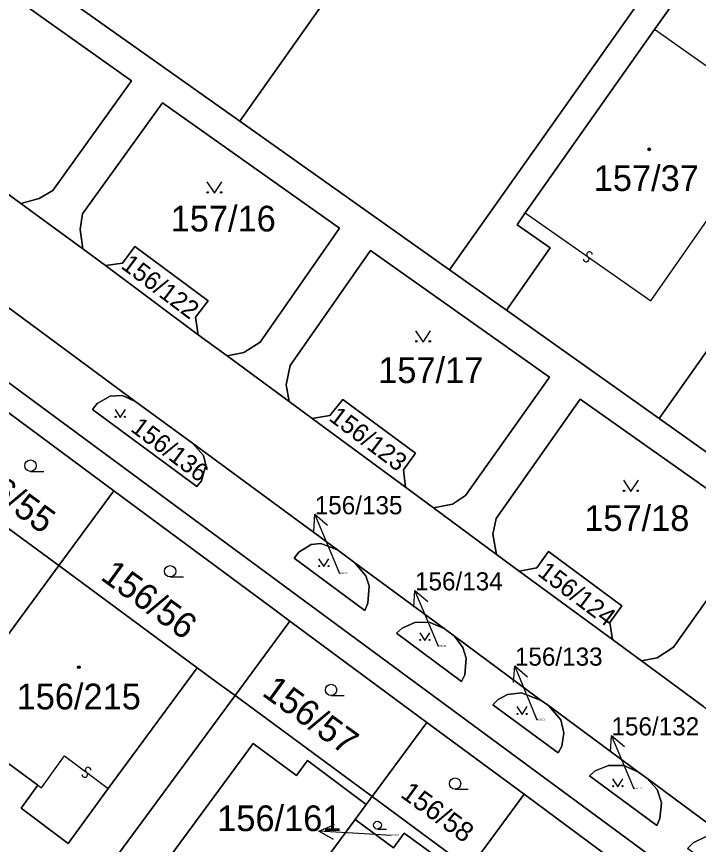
# Model space of a CAD drawing. Extents: x -598233 to -596890, y -1157848 to -1156431.
# Drawn here: x -597573.5 to -597528.4, y -1156804.9 to -1156750.1 of the extents above; entities that cross this region are included whole.
import ezdxf

# ---------------------------------------------------------------- set-up
doc = ezdxf.new("R2010")
doc.units = 0
for name, color, linetype in [('Level 1', 7, 'Continuous'), ('Level 13', 7, 'Continuous'), ('Level 3', 7, 'Continuous'), ('Level 4', 7, 'Continuous'), ('Level 5', 7, 'Continuous'), ('Level 57', 7, 'Continuous'), ('Level 60', 7, 'Continuous')]:
    doc.layers.add(name, color=color, linetype=linetype)

msp = doc.modelspace()

# ---------------------------------------------------------------- linework, layer by layer
at = {"layer": 'Level 1'}
for points in [[(-597675.04, -1156699.81), (-597644.05, -1156722.64), (-597605.82, -1156750.84), (-597563.45, -1156782.09), (-597513.3, -1156819.05)], [(-597558.7, -1156757.03), (-597532.68, -1156720.23)], [(-597599.77, -1156742.9), (-597600.57, -1156740.96), (-597600.8, -1156739.46), (-597600.56, -1156738.28), (-597599.95, -1156736.89), (-597596.72, -1156732.45), (-597565.86, -1156754.35), (-597571.07, -1156761.61), (-597571.96, -1156762.13), (-597573.18, -1156762.47)], [(-597544.83, -1156766.86), (-597524.46, -1156738.05)], [(-597531.26, -1156750.96), (-597529.36, -1156748.26), (-597523.37, -1156752.49), (-597516.31, -1156742.66), (-597522.2, -1156738.47), (-597522.83, -1156739.29), (-597524.46, -1156738.05)], [(-597530.97, -1156776.69), (-597506.5, -1156742.09)], [(-597572.57, -1156747.2), (-597558.7, -1156757.03)], [(-597539.83, -1156763.09), (-597531.26, -1156750.96)], [(-597569.08, -1156765.47), (-597569.25, -1156764.19), (-597569.09, -1156763.15), (-597563.81, -1156755.81), (-597552.1, -1156764.11), (-597557.34, -1156771.63), (-597558.44, -1156772.33), (-597559.53, -1156772.55)], [(-597558.7, -1156757.03), (-597544.83, -1156766.86)], [(-597573.18, -1156762.47), (-597578.19, -1156758.79)], [(-597569.08, -1156765.47), (-597573.18, -1156762.47)], [(-597541.06, -1156769.53), (-597538.16, -1156765.41), (-597540.36, -1156763.88), (-597539.83, -1156763.09)], [(-597565.57, -1156775.58), (-597579.99, -1156764.93)], [(-597567.57, -1156766.58), (-597569.08, -1156765.47)], [(-597567.57, -1156766.58), (-597566.45, -1156766.41), (-597565.64, -1156765.32), (-597560.79, -1156768.9), (-597561.62, -1156769.98), (-597561.44, -1156771.15)], [(-597555.44, -1156775.56), (-597555.62, -1156774.46), (-597555.36, -1156773.18), (-597550.05, -1156765.57), (-597538.21, -1156773.96), (-597543.77, -1156781.78), (-597544.64, -1156782.36), (-597545.89, -1156782.59)], [(-597561.44, -1156771.15), (-597567.57, -1156766.58)], [(-597544.83, -1156766.86), (-597541.06, -1156769.53)], [(-597541.06, -1156769.53), (-597530.97, -1156776.69)], [(-597559.53, -1156772.55), (-597561.44, -1156771.15)], [(-597555.44, -1156775.56), (-597559.53, -1156772.55)], [(-597576.1, -1156774.75), (-597567.03, -1156781.47)], [(-597561.83, -1156778.32), (-597561.09, -1156779.14), (-597560.95, -1156779.78), (-597561.22, -1156780.8), (-597561.54, -1156781.18), (-597568.44, -1156776.09), (-597568.12, -1156775.7), (-597567.26, -1156775.2), (-597566.45, -1156775.17), (-597565.57, -1156775.58)], [(-597553.92, -1156776.68), (-597552.75, -1156776.48), (-597551.89, -1156775.43), (-597547.07, -1156778.98), (-597547.88, -1156780.09), (-597547.74, -1156781.23)], [(-597541.72, -1156785.67), (-597541.96, -1156784.33), (-597541.75, -1156783.29), (-597536.19, -1156775.41), (-597524.33, -1156783.78), (-597530.02, -1156791.8), (-597531.1, -1156792.51), (-597532.13, -1156792.71)], [(-597565.57, -1156775.58), (-597561.83, -1156778.32)], [(-597553.92, -1156776.68), (-597555.44, -1156775.56)], [(-597547.74, -1156781.23), (-597553.92, -1156776.68)], [(-597527.52, -1156779.13), (-597530.97, -1156776.69)], [(-597552.24, -1156785.38), (-597561.83, -1156778.32)], [(-597570.67, -1156786.41), (-597567.03, -1156781.47)], [(-597567.03, -1156781.47), (-597556.63, -1156789.16), (-597555.38, -1156790.08)], [(-597545.89, -1156782.59), (-597547.74, -1156781.23)], [(-597576.99, -1156781.77), (-597570.67, -1156786.41)], [(-597541.72, -1156785.67), (-597545.89, -1156782.59)], [(-597551.08, -1156786.24), (-597550.36, -1156787.08), (-597550.13, -1156787.76), (-597550.22, -1156788.9), (-597550.42, -1156789.38), (-597555.1, -1156785.93), (-597554.79, -1156785.53), (-597553.97, -1156785.02), (-597553.33, -1156784.95), (-597552.24, -1156785.38)], [(-597552.24, -1156785.38), (-597551.08, -1156786.24)], [(-597540.23, -1156786.77), (-597541.72, -1156785.67)], [(-597540.23, -1156786.77), (-597539.06, -1156786.57), (-597538.28, -1156785.49), (-597533.43, -1156789.07), (-597534.23, -1156790.17), (-597534.05, -1156791.3)], [(-597578.1, -1156796.49), (-597570.67, -1156786.41)], [(-597561.51, -1156793.17), (-597570.67, -1156786.41)], [(-597545.18, -1156790.57), (-597551.08, -1156786.24)], [(-597534.05, -1156791.3), (-597540.23, -1156786.77)], [(-597559.01, -1156795.01), (-597555.38, -1156790.08)], [(-597555.38, -1156790.08), (-597546.33, -1156796.78)], [(-597544.5, -1156791.07), (-597543.94, -1156791.82), (-597543.73, -1156792.53), (-597543.81, -1156793.63), (-597544.03, -1156794.08), (-597548.34, -1156790.89), (-597547.95, -1156790.55), (-597547.13, -1156790.17), (-597546.18, -1156790.15), (-597545.18, -1156790.57)], [(-597545.18, -1156790.57), (-597544.5, -1156791.07)], [(-597538.77, -1156795.33), (-597544.5, -1156791.07)], [(-597532.13, -1156792.71), (-597534.05, -1156791.3)], [(-597528.04, -1156795.72), (-597532.13, -1156792.71)], [(-597567.4, -1156801.15), (-597561.51, -1156793.17)], [(-597559.01, -1156795.01), (-597560.26, -1156794.09), (-597561.51, -1156793.17)], [(-597576.54, -1156818.78), (-597559.01, -1156795.01)], [(-597559.01, -1156795.01), (-597549.95, -1156801.69)], [(-597538.28, -1156795.67), (-597537.47, -1156796.6), (-597537.26, -1156797.48), (-597537.4, -1156798.36), (-597537.65, -1156798.79), (-597541.97, -1156795.61), (-597541.61, -1156795.27), (-597540.99, -1156794.94), (-597540.06, -1156794.82), (-597538.77, -1156795.33)], [(-597538.77, -1156795.33), (-597538.28, -1156795.67)], [(-597532.34, -1156800.07), (-597538.28, -1156795.67)], [(-597578.1, -1156796.49), (-597572.05, -1156800.94)], [(-597549.95, -1156801.69), (-597546.33, -1156796.78)], [(-597546.33, -1156796.78), (-597539.9, -1156801.53)], [(-597550.33, -1156802.21), (-597554.22, -1156799.31), (-597554.95, -1156800.29), (-597557.81, -1156798.17), (-597565.56, -1156808.69), (-597565.02, -1156809.09), (-597564.24, -1156808.02), (-597561.96, -1156809.71), (-597562.72, -1156810.77), (-597558.71, -1156813.58)], [(-597531.78, -1156800.46), (-597531.09, -1156801.22), (-597530.8, -1156802.09), (-597530.91, -1156803.13), (-597531.12, -1156803.6), (-597535.57, -1156800.31), (-597535.19, -1156799.98), (-597534.31, -1156799.62), (-597533.31, -1156799.62), (-597532.34, -1156800.07)], [(-597532.34, -1156800.07), (-597531.78, -1156800.46)], [(-597525.92, -1156804.8), (-597531.78, -1156800.46)], [(-597572.05, -1156800.94), (-597573.16, -1156802.46), (-597570.05, -1156804.78), (-597567.4, -1156801.15)], [(-597549.95, -1156801.69), (-597550.33, -1156802.21)], [(-597543.51, -1156806.43), (-597549.95, -1156801.69)], [(-597539.9, -1156801.53), (-597543.51, -1156806.43)], [(-597539.9, -1156801.53), (-597533.48, -1156806.29)], [(-597550.33, -1156802.21), (-597551.07, -1156803.21)], [(-597558.71, -1156813.58), (-597551.07, -1156803.21)], [(-597551.07, -1156803.21), (-597548.53, -1156805.08), (-597547.82, -1156804.11), (-597543.91, -1156806.97)], [(-597525.37, -1156805.19), (-597524.67, -1156805.96), (-597524.39, -1156806.85), (-597524.53, -1156807.82), (-597524.76, -1156808.28), (-597529.08, -1156805.11), (-597528.72, -1156804.75), (-597527.9, -1156804.35), (-597526.79, -1156804.36), (-597525.92, -1156804.8)]]:
    msp.add_lwpolyline(points, dxfattribs=at)
at = {"layer": 'Level 13'}
for centre, start, end in [((-597535.573, -1156765.85), 2.3668, 234.4648), ((-597535.786, -1156766.15), 182.1524, 54.7424), ((-597568.951, -1156800.227), 180.5111, 53.1011), ((-597568.729, -1156799.933), 0.7255, 232.8235)]:
    msp.add_arc(centre, 0.184, start, end, dxfattribs=at)
at = {"layer": 'Level 3'}
for points in [[(-597539.83, -1156763.09), (-597531.52, -1156768.91), (-597527.16, -1156762.69), (-597526.74, -1156762.98), (-597523.94, -1156759.1), (-597524.46, -1156755.76), (-597531.26, -1156750.96)], [(-597572.05, -1156800.94), (-597571.81, -1156801.11), (-597570.29, -1156799), (-597567.4, -1156801.15)]]:
    msp.add_lwpolyline(points, dxfattribs=at)
at = {"layer": 'Level 5'}
for p, q in [((-597572.54, -1156780.18), (-597571.665, -1156780.18)), ((-597563.3, -1156787.16), (-597562.425, -1156787.16)), ((-597552.66, -1156795.01), (-597551.785, -1156795.01)), ((-597544.46, -1156801.2), (-597543.585, -1156801.2)), ((-597549.59, -1156803.83), (-597548.995, -1156803.83))]:
    msp.add_line(p, q, dxfattribs=at)
for points in [[(-597560.881, -1156761.04), (-597560.38, -1156761.79), (-597559.88, -1156761.04)], [(-597547.081, -1156770.88), (-597546.58, -1156771.63), (-597546.08, -1156770.88)], [(-597566.941, -1156776.1), (-597566.6, -1156776.61), (-597566.26, -1156776.1)], [(-597533.331, -1156780.77), (-597532.83, -1156781.52), (-597532.33, -1156780.77)], [(-597553.481, -1156785.97), (-597553.14, -1156786.48), (-597552.8, -1156785.97)], [(-597546.801, -1156790.85), (-597546.46, -1156791.36), (-597546.12, -1156790.85)], [(-597540.371, -1156795.74), (-597540.03, -1156796.25), (-597539.69, -1156795.74)], [(-597534.041, -1156800.52), (-597533.7, -1156801.03), (-597533.36, -1156800.52)]]:
    msp.add_lwpolyline(points, dxfattribs=at)
for centre, radius in [((-597531.62, -1156758.89), 0.09), ((-597531.62, -1156758.89), 0.0521), ((-597560.83, -1156761.74), 0.05), ((-597559.931, -1156761.74), 0.05), ((-597547.03, -1156771.58), 0.05), ((-597546.131, -1156771.58), 0.05), ((-597566.906, -1156776.576), 0.034), ((-597566.295, -1156776.576), 0.034), ((-597572.54, -1156779.805), 0.375), ((-597533.28, -1156781.47), 0.05), ((-597532.381, -1156781.47), 0.05), ((-597563.3, -1156786.785), 0.375), ((-597553.446, -1156786.446), 0.034), ((-597552.835, -1156786.446), 0.034), ((-597546.766, -1156791.326), 0.034), ((-597546.155, -1156791.326), 0.034), ((-597569.35, -1156793.13), 0.09), ((-597569.35, -1156793.13), 0.0521), ((-597552.66, -1156794.635), 0.375), ((-597540.336, -1156796.216), 0.034), ((-597539.725, -1156796.216), 0.034), ((-597544.46, -1156800.825), 0.375), ((-597534.006, -1156800.996), 0.034), ((-597533.395, -1156800.996), 0.034), ((-597549.59, -1156803.575), 0.255)]:
    msp.add_circle(centre, radius, dxfattribs=at)
at = {"layer": 'Level 57'}
for p, q in [((-597552.569, -1156785.782), (-597553.739, -1156783.02)), ((-597552.07, -1156786.96), (-597552.569, -1156785.782)), ((-597545.95, -1156790.817), (-597547.11, -1156788.05)), ((-597545.55, -1156791.77), (-597545.95, -1156790.817)), ((-597539.37, -1156795.807), (-597540.504, -1156793.03)), ((-597539.03, -1156796.64), (-597539.37, -1156795.807)), ((-597532.944, -1156800.402), (-597534.115, -1156797.64)), ((-597532.61, -1156801.19), (-597532.944, -1156800.402)), ((-597550.466, -1156804.152), (-597553.46, -1156803.97)), ((-597548.69, -1156804.26), (-597550.466, -1156804.152))]:
    msp.add_line(p, q, dxfattribs=at)
for points in [[(-597553.809, -1156784.135), (-597553.739, -1156783.02), (-597552.889, -1156783.745)], [(-597547.184, -1156789.166), (-597547.11, -1156788.05), (-597546.262, -1156788.779)], [(-597540.589, -1156794.144), (-597540.504, -1156793.03), (-597539.663, -1156793.766)], [(-597534.185, -1156798.756), (-597534.115, -1156797.64), (-597533.265, -1156798.366)], [(-597552.493, -1156804.53), (-597553.46, -1156803.97), (-597552.432, -1156803.532)]]:
    msp.add_lwpolyline(points, dxfattribs=at)
at = {"layer": 'Level 60'}
for points in [[(-597644.58, -1156692.49), (-597634.18, -1156702.41), (-597629.52, -1156706.86), (-597623.37, -1156711.22), (-597602.24, -1156726.18), (-597594.45, -1156731.7), (-597572.57, -1156747.2), (-597558.7, -1156757.03), (-597544.83, -1156766.86), (-597541.06, -1156769.53), (-597530.97, -1156776.69), (-597527.52, -1156779.13), (-597521.03, -1156783.72), (-597517.08, -1156786.51), (-597513.32, -1156789.18), (-597505.94, -1156794.41), (-597503.21, -1156796.34)], [(-597513.3, -1156819.05), (-597563.45, -1156782.09), (-597605.82, -1156750.84), (-597644.05, -1156722.64), (-597675.04, -1156699.81), (-597678.75, -1156696.58)], [(-597528.04, -1156795.72), (-597532.13, -1156792.71), (-597531.1, -1156792.51), (-597530.02, -1156791.8), (-597524.33, -1156783.78), (-597536.19, -1156775.41), (-597541.75, -1156783.29), (-597541.96, -1156784.33), (-597541.72, -1156785.67), (-597545.89, -1156782.59), (-597544.64, -1156782.36), (-597543.77, -1156781.78), (-597538.21, -1156773.96), (-597550.05, -1156765.57), (-597555.36, -1156773.18), (-597555.62, -1156774.46), (-597555.44, -1156775.56), (-597559.53, -1156772.55), (-597558.44, -1156772.33), (-597557.34, -1156771.63), (-597552.1, -1156764.11), (-597563.81, -1156755.81), (-597569.09, -1156763.15), (-597569.25, -1156764.19), (-597569.08, -1156765.47), (-597573.18, -1156762.47), (-597571.96, -1156762.13), (-597571.07, -1156761.61), (-597565.86, -1156754.35), (-597596.72, -1156732.45)], [(-597605.82, -1156750.84), (-597563.45, -1156782.09), (-597513.3, -1156819.05)], [(-597578.19, -1156758.79), (-597573.18, -1156762.47), (-597569.08, -1156765.47), (-597567.57, -1156766.58), (-597561.44, -1156771.15), (-597559.53, -1156772.55), (-597555.44, -1156775.56), (-597553.92, -1156776.68), (-597547.74, -1156781.23), (-597545.89, -1156782.59), (-597541.72, -1156785.67), (-597540.23, -1156786.77), (-597534.05, -1156791.3), (-597532.13, -1156792.71), (-597528.04, -1156795.72), (-597526.53, -1156796.83), (-597520.38, -1156801.37), (-597518.43, -1156802.8), (-597514.3, -1156805.85)], [(-597579.99, -1156764.93), (-597565.57, -1156775.58), (-597566.45, -1156775.17), (-597567.26, -1156775.2), (-597568.12, -1156775.7), (-597568.44, -1156776.09), (-597561.54, -1156781.18), (-597561.22, -1156780.8), (-597560.95, -1156779.78), (-597561.09, -1156779.14), (-597561.83, -1156778.32), (-597552.24, -1156785.38), (-597553.33, -1156784.95)], [(-597525.37, -1156805.19), (-597525.92, -1156804.8), (-597531.78, -1156800.46), (-597532.34, -1156800.07), (-597538.28, -1156795.67), (-597538.77, -1156795.33), (-597544.5, -1156791.07), (-597545.18, -1156790.57), (-597551.08, -1156786.24), (-597552.24, -1156785.38), (-597561.83, -1156778.32), (-597565.57, -1156775.58), (-597579.99, -1156764.93)], [(-597533.48, -1156806.29), (-597539.9, -1156801.53), (-597546.33, -1156796.78), (-597555.38, -1156790.08), (-597556.63, -1156789.16), (-597567.03, -1156781.47), (-597576.1, -1156774.75)], [(-597553.33, -1156784.95), (-597553.97, -1156785.02), (-597554.79, -1156785.53), (-597555.1, -1156785.93), (-597550.42, -1156789.38), (-597550.22, -1156788.9), (-597550.13, -1156787.76), (-597550.36, -1156787.08), (-597551.08, -1156786.24), (-597545.18, -1156790.57), (-597546.18, -1156790.15), (-597547.13, -1156790.17), (-597547.95, -1156790.55), (-597548.34, -1156790.89), (-597544.03, -1156794.08), (-597543.81, -1156793.63), (-597543.73, -1156792.53), (-597543.94, -1156791.82), (-597544.5, -1156791.07), (-597538.77, -1156795.33), (-597540.06, -1156794.82), (-597540.99, -1156794.94), (-597541.61, -1156795.27), (-597541.97, -1156795.61), (-597537.65, -1156798.79), (-597537.4, -1156798.36), (-597537.26, -1156797.48), (-597537.47, -1156796.6), (-597538.28, -1156795.67), (-597532.34, -1156800.07), (-597533.31, -1156799.62), (-597534.31, -1156799.62), (-597535.19, -1156799.98), (-597535.57, -1156800.31), (-597531.12, -1156803.6), (-597530.91, -1156803.13), (-597530.8, -1156802.09), (-597531.09, -1156801.22), (-597531.78, -1156800.46), (-597525.92, -1156804.8)], [(-597527.9, -1156804.35), (-597528.72, -1156804.75), (-597529.08, -1156805.11)]]:
    msp.add_lwpolyline(points, dxfattribs=at)
for points in [[(-597532.68, -1156720.23), (-597558.7, -1156757.03), (-597572.57, -1156747.2), (-597559.31, -1156728.45), (-597545.81, -1156709.35), (-597544.19, -1156710.68), (-597539.61, -1156714.44), (-597534.12, -1156719.03)], [(-597558.7, -1156757.03), (-597532.68, -1156720.23), (-597524.04, -1156727.45), (-597519.59, -1156731.16), (-597524.46, -1156738.05), (-597544.83, -1156766.86)], [(-597524.46, -1156738.05), (-597519.59, -1156731.16), (-597516.78, -1156733.5), (-597506.5, -1156742.09), (-597530.97, -1156776.69), (-597541.06, -1156769.53), (-597538.16, -1156765.41), (-597540.36, -1156763.88), (-597539.83, -1156763.09), (-597531.26, -1156750.96), (-597529.36, -1156748.26), (-597523.37, -1156752.49), (-597516.31, -1156742.66), (-597522.2, -1156738.47), (-597522.83, -1156739.29)], [(-597600.57, -1156740.96), (-597600.8, -1156739.46), (-597600.56, -1156738.28), (-597599.95, -1156736.89), (-597596.72, -1156732.45), (-597565.86, -1156754.35), (-597571.07, -1156761.61), (-597571.96, -1156762.13), (-597573.18, -1156762.47), (-597578.19, -1156758.79), (-597578.35, -1156757.81), (-597577.53, -1156756.65), (-597595.2, -1156743.57), (-597596.11, -1156744.72), (-597597.07, -1156744.89), (-597599.77, -1156742.9)], [(-597544.83, -1156766.86), (-597524.46, -1156738.05), (-597522.83, -1156739.29), (-597522.2, -1156738.47), (-597516.31, -1156742.66), (-597523.37, -1156752.49), (-597529.36, -1156748.26), (-597531.26, -1156750.96), (-597539.83, -1156763.09), (-597540.36, -1156763.88), (-597538.16, -1156765.41), (-597541.06, -1156769.53)], [(-597493.42, -1156753.02), (-597517.08, -1156786.51), (-597521.03, -1156783.72), (-597518.34, -1156779.93), (-597517.6, -1156780.44), (-597512.45, -1156773.12), (-597513.31, -1156772.52), (-597511.89, -1156770.52), (-597510.62, -1156771.4), (-597506.65, -1156765.98), (-597516.17, -1156759.24), (-597517.36, -1156760.85), (-597517.8, -1156760.56), (-597527.25, -1156773.63), (-597524.81, -1156775.35), (-597527.52, -1156779.13), (-597530.97, -1156776.69), (-597506.5, -1156742.09), (-597505.99, -1156742.51), (-597495.39, -1156751.37)], [(-597569.25, -1156764.19), (-597569.09, -1156763.15), (-597563.81, -1156755.81), (-597552.1, -1156764.11), (-597557.34, -1156771.63), (-597558.44, -1156772.33), (-597559.53, -1156772.55), (-597561.44, -1156771.15), (-597561.62, -1156769.98), (-597560.79, -1156768.9), (-597565.64, -1156765.32), (-597566.45, -1156766.41), (-597567.57, -1156766.58), (-597569.08, -1156765.47)], [(-597561.44, -1156771.15), (-597567.57, -1156766.58), (-597566.45, -1156766.41), (-597565.64, -1156765.32), (-597560.79, -1156768.9), (-597561.62, -1156769.98)], [(-597550.05, -1156765.57), (-597538.21, -1156773.96), (-597543.77, -1156781.78), (-597544.64, -1156782.36), (-597545.89, -1156782.59), (-597547.74, -1156781.23), (-597547.88, -1156780.09), (-597547.07, -1156778.98), (-597551.89, -1156775.43), (-597552.75, -1156776.48), (-597553.92, -1156776.68), (-597555.44, -1156775.56), (-597555.62, -1156774.46), (-597555.36, -1156773.18)], [(-597567.03, -1156781.47), (-597570.67, -1156786.41), (-597576.99, -1156781.77), (-597579.77, -1156779.73), (-597576.1, -1156774.75)], [(-597561.83, -1156778.32), (-597561.09, -1156779.14), (-597560.95, -1156779.78), (-597561.22, -1156780.8), (-597561.54, -1156781.18), (-597568.44, -1156776.09), (-597568.12, -1156775.7), (-597567.26, -1156775.2), (-597566.45, -1156775.17), (-597565.57, -1156775.58)], [(-597547.74, -1156781.23), (-597553.92, -1156776.68), (-597552.75, -1156776.48), (-597551.89, -1156775.43), (-597547.07, -1156778.98), (-597547.88, -1156780.09)], [(-597541.96, -1156784.33), (-597541.75, -1156783.29), (-597536.19, -1156775.41), (-597524.33, -1156783.78), (-597530.02, -1156791.8), (-597531.1, -1156792.51), (-597532.13, -1156792.71), (-597534.05, -1156791.3), (-597534.23, -1156790.17), (-597533.43, -1156789.07), (-597538.28, -1156785.49), (-597539.06, -1156786.57), (-597540.23, -1156786.77), (-597541.72, -1156785.67)], [(-597584.41, -1156791.86), (-597582.04, -1156788.64), (-597584.82, -1156786.57), (-597583.84, -1156785.25), (-597579.77, -1156779.73), (-597576.99, -1156781.77), (-597570.67, -1156786.41), (-597578.1, -1156796.49)], [(-597570.67, -1156786.41), (-597567.03, -1156781.47), (-597556.63, -1156789.16), (-597555.38, -1156790.08), (-597559.01, -1156795.01), (-597560.26, -1156794.09), (-597561.51, -1156793.17)], [(-597551.08, -1156786.24), (-597550.36, -1156787.08), (-597550.13, -1156787.76), (-597550.22, -1156788.9), (-597550.42, -1156789.38), (-597555.1, -1156785.93), (-597554.79, -1156785.53), (-597553.97, -1156785.02), (-597553.33, -1156784.95), (-597552.24, -1156785.38)], [(-597534.05, -1156791.3), (-597540.23, -1156786.77), (-597539.06, -1156786.57), (-597538.28, -1156785.49), (-597533.43, -1156789.07), (-597534.23, -1156790.17)], [(-597572.05, -1156800.94), (-597578.1, -1156796.49), (-597570.67, -1156786.41), (-597561.51, -1156793.17), (-597567.4, -1156801.15), (-597570.05, -1156804.78), (-597573.16, -1156802.46)], [(-597546.33, -1156796.78), (-597549.95, -1156801.69), (-597559.01, -1156795.01), (-597555.38, -1156790.08)], [(-597544.5, -1156791.07), (-597543.94, -1156791.82), (-597543.73, -1156792.53), (-597543.81, -1156793.63), (-597544.03, -1156794.08), (-597548.34, -1156790.89), (-597547.95, -1156790.55), (-597547.13, -1156790.17), (-597546.18, -1156790.15), (-597545.18, -1156790.57)], [(-597578.61, -1156817.26), (-597588.2, -1156810.19), (-597578.1, -1156796.49), (-597572.05, -1156800.94), (-597573.16, -1156802.46), (-597570.05, -1156804.78), (-597567.4, -1156801.15), (-597561.51, -1156793.17), (-597560.26, -1156794.09), (-597559.01, -1156795.01), (-597576.54, -1156818.78), (-597577.79, -1156817.86)], [(-597576.54, -1156818.78), (-597559.01, -1156795.01), (-597549.95, -1156801.69), (-597550.33, -1156802.21), (-597554.22, -1156799.31), (-597554.95, -1156800.29), (-597557.81, -1156798.17), (-597565.56, -1156808.69), (-597565.02, -1156809.09), (-597564.24, -1156808.02), (-597561.96, -1156809.71), (-597562.72, -1156810.77), (-597558.71, -1156813.58), (-597567.48, -1156825.47)], [(-597538.28, -1156795.67), (-597537.47, -1156796.6), (-597537.26, -1156797.48), (-597537.4, -1156798.36), (-597537.65, -1156798.79), (-597541.97, -1156795.61), (-597541.61, -1156795.27), (-597540.99, -1156794.94), (-597540.06, -1156794.82), (-597538.77, -1156795.33)], [(-597539.9, -1156801.53), (-597543.51, -1156806.43), (-597549.95, -1156801.69), (-597546.33, -1156796.78)], [(-597551.07, -1156803.21), (-597558.71, -1156813.58), (-597562.72, -1156810.77), (-597561.96, -1156809.71), (-597564.24, -1156808.02), (-597565.02, -1156809.09), (-597565.56, -1156808.69), (-597557.81, -1156798.17), (-597554.95, -1156800.29), (-597554.22, -1156799.31), (-597550.33, -1156802.21)], [(-597531.78, -1156800.46), (-597531.09, -1156801.22), (-597530.8, -1156802.09), (-597530.91, -1156803.13), (-597531.12, -1156803.6), (-597535.57, -1156800.31), (-597535.19, -1156799.98), (-597534.31, -1156799.62), (-597533.31, -1156799.62), (-597532.34, -1156800.07)], [(-597549.95, -1156801.69), (-597543.51, -1156806.43), (-597543.91, -1156806.97), (-597547.82, -1156804.11), (-597548.53, -1156805.08), (-597551.07, -1156803.21), (-597550.33, -1156802.21)], [(-597533.48, -1156806.29), (-597537.08, -1156811.18), (-597543.51, -1156806.43), (-597539.9, -1156801.53)], [(-597556.2, -1156815.43), (-597555.43, -1156814.37), (-597557.69, -1156812.71), (-597558.47, -1156813.76), (-597558.71, -1156813.58), (-597551.07, -1156803.21), (-597548.53, -1156805.08), (-597547.82, -1156804.11), (-597543.91, -1156806.97), (-597544.63, -1156807.94), (-597552.26, -1156818.3)], [(-597525.37, -1156805.19), (-597524.67, -1156805.96), (-597524.39, -1156806.85), (-597524.53, -1156807.82), (-597524.76, -1156808.28), (-597529.08, -1156805.11), (-597528.72, -1156804.75), (-597527.9, -1156804.35), (-597526.79, -1156804.36), (-597525.92, -1156804.8)]]:
    msp.add_lwpolyline(points, close=True, dxfattribs=at)

# ---------------------------------------------------------------- texts
at = {"layer": 'Level 4'}
for s, height, p in [('157/37', 1.7, (-597535.288, -1156761.64)), ('157/16', 1.7, (-597563.269, -1156764.32)), ('157/17', 1.7, (-597549.544, -1156774.34)), ('157/18', 1.7, (-597535.917, -1156784.12)), ('156/135', 0.1, (-597552.07, -1156786.96)), ('156/134', 0.1, (-597545.55, -1156791.77)), ('156/215', 1.7, (-597573.459, -1156795.92)), ('156/133', 0.1, (-597539.03, -1156796.64)), ('156/132', 0.1, (-597532.61, -1156801.19)), ('156/161', 0.1, (-597548.69, -1156804.26))]:
    msp.add_text(s, height=height, dxfattribs=at).set_placement(p)
for s, height, rotation, p in [('156/122', 1.2, 323.1, (-597566.619, -1156766.696)), ('156/123', 1.2, 323.1, (-597552.876, -1156776.761)), ('156/136', 1.2, 323.1, (-597565.989, -1156777.469)), ('156/55', 1.7, 324, (-597577.345, -1156780.29)), ('156/56', 1.7, 324, (-597567.981, -1156787.284)), ('156/124', 1.2, 323.1, (-597539.072, -1156787.014)), ('156/57', 1.7, 324, (-597557.303, -1156794.945)), ('156/58', 1.3, 324, (-597548.139, -1156801.667))]:
    msp.add_text(s, height=height, rotation=rotation, dxfattribs=at).set_placement(p)
at = {"layer": 'Level 57'}
for s, height, p in [('156/135', 1.2, (-597553.739, -1156783.02)), ('156/134', 1.2, (-597547.11, -1156788.05)), ('156/133', 1.2, (-597540.504, -1156793.03)), ('156/132', 1.2, (-597534.116, -1156797.64)), ('156/161', 1.7, (-597560.192, -1156803.97))]:
    msp.add_text(s, height=height, dxfattribs=at).set_placement(p)

doc.saveas('drawing.dxf')
